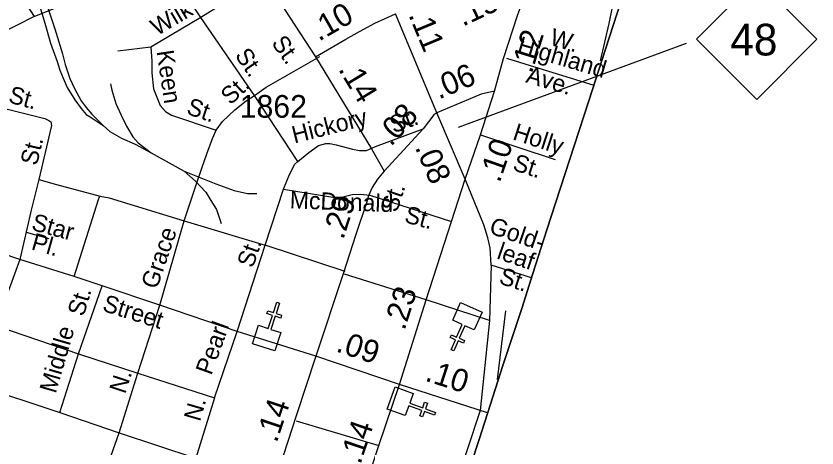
# Model space of a CAD drawing. Extents: x 2220236 to 2384410, y 720751 to 894131.
# Drawn here: x 2354211 to 2358637, y 800551 to 802935 of the extents above; entities that cross this region are included whole.
import ezdxf

# ---------------------------------------------------------------- set-up
doc = ezdxf.new("R2010")
doc.units = 0
doc.layers.add('Default', color=7, linetype='Continuous')

msp = doc.modelspace()

# ---------------------------------------------------------------- linework, layer by layer
at = {"layer": 'Default'}
for p, q in [((2355232.8, 802927.1), (2355004.7, 803270.4)), ((2354174.4, 803146.4), (2354311, 802932.1)), ((2355579.9, 803143.2), (2355232.8, 802927.1)), ((2354311, 802932.1), (2354664.4, 803075.4)), ((2354311, 802932.1), (2354069, 802809.5)), ((2355232.8, 802927.1), (2354956.7, 802764)), ((2355529.6, 802496.9), (2355232.8, 802927.1)), ((2356536.6, 802401.1), (2356308, 802947.4)), ((2356656.2, 802321), (2357915.4, 802785)), ((2354956.7, 802764), (2354773.1, 802741.7)), ((2356920.6, 802702.1), (2357403.9, 802552.7)), ((2355768, 802131.9), (2355529.6, 802496.9)), ((2356692.7, 802033.8), (2356536.6, 802401.1)), ((2356196.8, 802215), (2356461.6, 802312.2)), ((2356777.9, 802278.4), (2357189.4, 802143.1)), ((2354957.7, 802180.2), (2355140.9, 802078.4)), ((2355587.1, 801670.8), (2355689.6, 801978.5)), ((2356166.1, 801946.8), (2356617.8, 801801)), ((2355005.8, 801339), (2355140.7, 801804.9)), ((2355140.7, 801804.9), (2355587.1, 801670.8)), ((2355433.3, 801194.2), (2355587.1, 801670.8)), ((2356029.3, 801525.3), (2355587.1, 801670.8)), ((2354233, 801591.6), (2354098.2, 801225.8)), ((2356836.2, 801560.3), (2356828.3, 801255)), ((2357060.1, 801490.2), (2356836.2, 801560.3)), ((2356478.2, 801367.8), (2356025.3, 801509.3)), ((2354557.2, 801069.5), (2354686.5, 801445.1)), ((2356828.3, 801255), (2356478.2, 801367.8)), ((2354883.7, 800963.8), (2355005.8, 801339)), ((2356915.5, 801307.9), (2356869.6, 800928.3)), ((2354098.2, 801225.8), (2354557.2, 801069.5)), ((2355307.9, 800828), (2355433.3, 801194.2)), ((2354453.2, 800746.6), (2354557.2, 801069.5)), ((2354557.2, 801069.5), (2354883.7, 800963.8)), ((2356330.7, 800901.4), (2355867.9, 801058.1)), ((2354780.3, 800634.5), (2354883.7, 800963.8)), ((2354883.7, 800963.8), (2355307.9, 800828)), ((2356817.1, 800744.7), (2356330.7, 800901.4)), ((2355307.9, 800828), (2355205.4, 800493.5)), ((2355759.2, 800700.3), (2356216.4, 800564.5)), ((2354618.7, 800174.7), (2354780.3, 800634.5))]:
    msp.add_line(p, q, dxfattribs=at)
for points in [[(2353682, 806503.7), (2353791.9, 806122.5), (2353838.8, 805926), (2353869.9, 805835.6), (2353914.4, 805743.6), (2353994.4, 805616.1), (2354148, 805366.9), (2354259.2, 805203.8), (2354519.5, 804790.9), (2354727.5, 804455.6), (2355061.7, 803929.9), (2355347, 803483.3), (2355582.9, 803146.2), (2355866.4, 802709.3)], [(2356683.2, 800333.5), (2356770.6, 800597.6), (2356830.4, 800786.7), (2356901.6, 801006.1), (2357006, 801319.7), (2357067.7, 801514.5), (2357144.6, 801754.8), (2357269, 802139.6), (2357376.3, 802467.4), (2357468.4, 802751.5), (2357555.8, 803019.4), (2357701, 803461.2), (2357890.9, 804065.5), (2357994.4, 804364.8), (2358072.3, 804609.9), (2358151.1, 804850.3), (2358246.9, 805155.3), (2358337.1, 805422.3), (2358405.5, 805638.9), (2358495.7, 805900.2)], [(2358495.7, 805900.2), (2358405.5, 805638.9), (2358337.1, 805422.3), (2358246.9, 805155.3), (2358151.1, 804850.3), (2358072.3, 804609.9), (2357994.4, 804364.8), (2357890.9, 804065.5), (2357701, 803461.2), (2357555.8, 803019.4), (2357468.4, 802751.5), (2357376.3, 802467.4), (2357269, 802139.6), (2357144.6, 801754.8), (2357067.7, 801514.5), (2357006, 801319.7), (2356901.6, 801006.1), (2356830.4, 800786.7), (2356770.6, 800597.6), (2356683.2, 800333.5)], [(2355867.9, 801058.1), (2355433.3, 801194.2), (2355005.8, 801339), (2354686.5, 801445.1), (2354532, 801497.3), (2354233, 801591.6), (2353731.1, 801759.6), (2353201.2, 801935), (2352868, 802047.1), (2352538.9, 802151.1), (2351878.4, 802371), (2351433, 802506.8), (2350991.9, 802650.3), (2350559.5, 802789.4), (2349666.5, 803100.7), (2349612.9, 803132.7), (2349568.5, 803170.3), (2349530.8, 803209.1), (2349493.2, 803261.6), (2349427.1, 803382.5), (2349307.3, 803662.3)], [(2354147.2, 803581.9), (2354185.6, 803538.5), (2354212.4, 803484.7), (2354230.9, 803427.1), (2354311.6, 803210.1), (2354367.5, 803042.7), (2354425.6, 802863.6), (2354467.2, 802726), (2354482, 802668.2), (2354509, 802590.7), (2354533.7, 802534.8), (2354570.4, 802467.3), (2354598.8, 802429.7), (2354629.2, 802394.1), (2354692.1, 802330.8)], [(2354147.2, 803581.9), (2354172.1, 803506.3), (2354205.4, 803394.6), (2354255.1, 803247.4), (2354313.1, 803086.1), (2354367.1, 802908.8), (2354402.6, 802785.2), (2354437.7, 802683.8), (2354452.5, 802636), (2354470.9, 802592.1), (2354493.6, 802540.4), (2354536.4, 802472.9), (2354570.9, 802425.3), (2354599.3, 802391.7), (2354621.5, 802378), (2354692.1, 802330.8)], [(2357440.5, 802687.5), (2357488.3, 802894.4), (2357527.9, 803084.7), (2357554.1, 803237)], [(2356854.9, 802520.3), (2356905.6, 802700.7), (2356982.8, 802937.8), (2357057.8, 803144)], [(2355866.4, 802709.3), (2356034.3, 802807), (2356108.5, 802849.6), (2356193.8, 802895.2), (2356308, 802947.4)], [(2354956.7, 802764), (2354961.6, 802688), (2354962.5, 802622), (2354971.5, 802534.1), (2355008.5, 802440.6), (2355037, 802408.9), (2355071.1, 802387.5), (2355316.2, 802304.5)], [(2355529.6, 802496.9), (2355593.2, 802541.7), (2355889, 802711.2)], [(2355866.4, 802709.3), (2356175, 802201.5), (2356245.9, 802079.2)], [(2354733.3, 802561.4), (2354739.7, 802525.5), (2354762.5, 802451.8), (2354791.4, 802388.1), (2354822.1, 802326.5), (2354856.6, 802268.9), (2354887, 802235.3), (2354957.7, 802180.2)], [(2356854.9, 802520.3), (2356781.3, 802504), (2356536.6, 802401.1)], [(2356692.7, 802033.8), (2356777.9, 802278.4), (2356854.9, 802520.3)], [(2353961, 802470.9), (2354369.6, 802369.1), (2354391.8, 802359.2), (2354403.9, 802351.5), (2354408.1, 802331.4), (2354336.4, 802033.3)], [(2355316.2, 802304.5), (2355351.4, 802352.7), (2355420.6, 802417.6), (2355482.1, 802466.3), (2355529.6, 802496.9)], [(2356536.6, 802401.1), (2356520.7, 802388.9), (2356461.6, 802312.2), (2356245.9, 802079.2)], [(2354692.1, 802330.8), (2354730.4, 802297.4), (2354794.8, 802260.2), (2354869.2, 802227), (2354957.7, 802180.2)], [(2355140.7, 801804.9), (2355202.3, 801992.7), (2355237, 802095.3), (2355265.7, 802173.8), (2355296.7, 802258.3), (2355316.2, 802304.5)], [(2355768, 802131.9), (2355829.4, 802182.6), (2355882.8, 802221.2), (2355922.8, 802231.8), (2355944.8, 802231.9), (2355980.9, 802224.4), (2356071.2, 802199.5), (2356109.1, 802192), (2356147.1, 802192.4), (2356196.8, 802215)], [(2355689.6, 801978.5), (2355723, 802059.4), (2355752.2, 802117.8), (2355768, 802131.9)], [(2355140.9, 802078.4), (2355315.7, 802008.5), (2355416, 801971.6), (2355490.3, 801954.6), (2355528.1, 801955), (2355542.1, 801955.2)], [(2355140.9, 802078.4), (2355203.6, 802023.2), (2355260.1, 801961.9), (2355286.8, 801916.1), (2355319.5, 801866.6), (2355344.2, 801789)], [(2356245.9, 802079.2), (2356208.8, 802035), (2356179.7, 801988.9), (2356159.2, 801942.3), (2356149.6, 801910.2), (2356089, 801728.3), (2356018.8, 801512.2), (2355867.9, 801058.1)], [(2354336.4, 802033.3), (2354293.8, 801856.2), (2354233, 801591.6)], [(2354336.4, 802033.3), (2354434.2, 802005.4), (2354675.5, 801940.7)], [(2356330.7, 800901.4), (2356478.2, 801367.8), (2356617.8, 801801), (2356692.7, 802033.8)], [(2356836.2, 801560.3), (2356831.5, 801655), (2356817.3, 801710.3), (2356795.2, 801782.8), (2356692.7, 802033.8)], [(2350753.3, 801936.1), (2351199.9, 801789.4), (2351644.3, 801655.7), (2352307.5, 801440.5), (2352636.6, 801334.5), (2352967.8, 801226.6), (2353509.8, 801045), (2353991.4, 800899), (2354453.2, 800746.6), (2354780.3, 800634.5), (2355205.4, 800493.5), (2355640.4, 800366.3)], [(2354532, 801497.3), (2354666.9, 801922.6), (2354672.7, 801936.6), (2354675.5, 801940.7)], [(2354675.5, 801940.7), (2354725.9, 801931.2), (2355140.7, 801804.9)], [(2355689.6, 801978.5), (2355962.5, 801935.9), (2356009.8, 801935.9), (2356068.1, 801950.1), (2356115.4, 801951.7), (2356166.1, 801946.8)], [(2354267.7, 801742.6), (2354392.4, 801706.3)], [(2356828.3, 801255), (2356776.3, 800758.4), (2356548.6, 800072.1), (2356390.7, 799602.6)], [(2355867.9, 801058.1), (2355759.7, 800727.7), (2355640.4, 800366.3)], [(2356100.5, 800208.6), (2356216.4, 800564.5), (2356330.7, 800901.4)]]:
    msp.add_lwpolyline(points, dxfattribs=at)
for points in [[(2357970.9, 802807.1), (2358303.9, 803140.1), (2358636.9, 802807.1), (2358303.9, 802474.1)], [(2355550.5, 801227.7), (2355604.8, 801210.3), (2355628.1, 801282.8), (2355597.7, 801292.6), (2355602.6, 801307.8), (2355633.1, 801298), (2355651.5, 801355.2), (2355666.8, 801350.3), (2355648.3, 801293.1), (2355678.8, 801283.2), (2355673.8, 801268), (2355643.4, 801277.9), (2355620, 801205.4), (2355674.8, 801187.6), (2355642.1, 801086.3), (2355517.8, 801126.4)], [(2356743.4, 801202.9), (2356691.3, 801225.8), (2356660.5, 801156.1), (2356689.8, 801143.2), (2356683.4, 801128.6), (2356654.1, 801141.5), (2356629.8, 801086.5), (2356615.1, 801092.9), (2356639.4, 801148), (2356610.1, 801160.9), (2356616.6, 801175.5), (2356645.9, 801162.6), (2356676.6, 801232.2), (2356623.9, 801255.6), (2356666.9, 801353), (2356786.4, 801300.3)], [(2356405.8, 800852), (2356386.6, 800798.4), (2356458.2, 800772.6), (2356469.1, 800802.7), (2356484.1, 800797.3), (2356473.2, 800767.2), (2356529.8, 800746.8), (2356524.4, 800731.7), (2356467.8, 800752.1), (2356456.9, 800722), (2356441.9, 800727.4), (2356452.8, 800757.5), (2356381.1, 800783.4), (2356361.5, 800729.2), (2356261.3, 800765.3), (2356305.6, 800888.1)]]:
    msp.add_lwpolyline(points, close=True, dxfattribs=at)

# ---------------------------------------------------------------- texts
for s, height, rotation, p in [('.15', 125, 25.0816, (2356679.7, 802875.5)), ('Wilk-', 95, 30.5717, (2354990.4, 802823.5)), ('.10', 125, 29.8698, (2355884.6, 802793)), ('.11', 125, 292.7034, (2356378.3, 802941.3)), ('W.', 95, 343.5978, (2357155, 802777.4)), ('St.', 95, 305.5841, (2355619.1, 802785.7)), ('.12', 125, 72.7496, (2357060.6, 802613.1)), ('Highland', 95, 343.5978, (2356975.2, 802733.4)), ('Keen', 95, 278.4963, (2354987.5, 802740.5)), ('St.', 95, 304.6023, (2355417.3, 802717.5)), ('.06', 125, 22.8074, (2356547.4, 802473.5)), ('Ave.', 95, 343.5978, (2357023, 802569.8)), ('.14', 125, 301.2829, (2355989.4, 802641.5)), ('St.', 95, 43.1629, (2355396.6, 802440.1)), ('St.', 95, 344.6938, (2354163.8, 802459.4)), ('St.', 95, 341.2915, (2355147.5, 802396.2)), ('.08', 125, 47.2124, (2356282.4, 802210.6)), ('Hickory', 95, 14.24, (2355748.8, 802231.1)), ('St.', 95, 20.1563, (2356297.4, 802286.9)), ('Holly', 95, 342.0233, (2356950.1, 802255.2)), ('St.', 95, 76.4758, (2354326.4, 802105.4)), ('.10', 125, 70.8036, (2356883.1, 802010.3)), ('.08', 125, 293.0259, (2356413.9, 802210.5)), ('St.', 95, 342.0233, (2356950.1, 802086.4)), ('St.', 95, 71.8095, (2356315.5, 801846.3)), ('McDonald', 95, 357.8429, (2355722.6, 801873.8)), ('.29', 125, 72.0187, (2356019.1, 801696.5)), ('St.', 95, 344.9256, (2356352.4, 801797.6)), ('Star', 95, 344.873, (2354291.6, 801755.4)), ('Gold-', 95, 341.194, (2356819.7, 801737.6)), ('Grace', 95, 71.1155, (2354989.5, 801422.6)), ('Pl.', 95, 344.2739, (2354290.6, 801647.9)), ('St.', 95, 70.7344, (2355519.5, 801540.2)), ('leaf', 95, 341.194, (2356862.5, 801597.4)), ('St.', 95, 341.9943, (2356874.5, 801459.8)), ('St.', 95, 73.0573, (2354584.5, 801272.4)), ('.23', 125, 72.4525, (2356358.1, 801195.4)), ('Street', 95, 342.4959, (2354683.3, 801309.1)), ('Pearl', 95, 70.0685, (2355290, 800948)), ('Middle', 95, 73.7102, (2354430.2, 800847.6)), ('.09', 125, 341.7673, (2355973.4, 801084.9)), ('.10', 125, 342.1341, (2356466.2, 800923.4)), ('N. ', 95, 71.948, (2354814.4, 800845.2)), ('N.', 95, 73.8102, (2355227.7, 800692.6)), ('.14', 125, 71.4751, (2355651.4, 800575.2)), ('.14', 125, 71.2549, (2356113.4, 800455.5))]:
    msp.add_text(s, height=height, rotation=rotation, dxfattribs=at).set_placement(p)
for s, height, p in [('48', 175, (2358158, 802717.4)), ('1862', 125, (2355446.8, 802373.9))]:
    msp.add_text(s, height=height, dxfattribs=at).set_placement(p)

doc.saveas('drawing.dxf')
